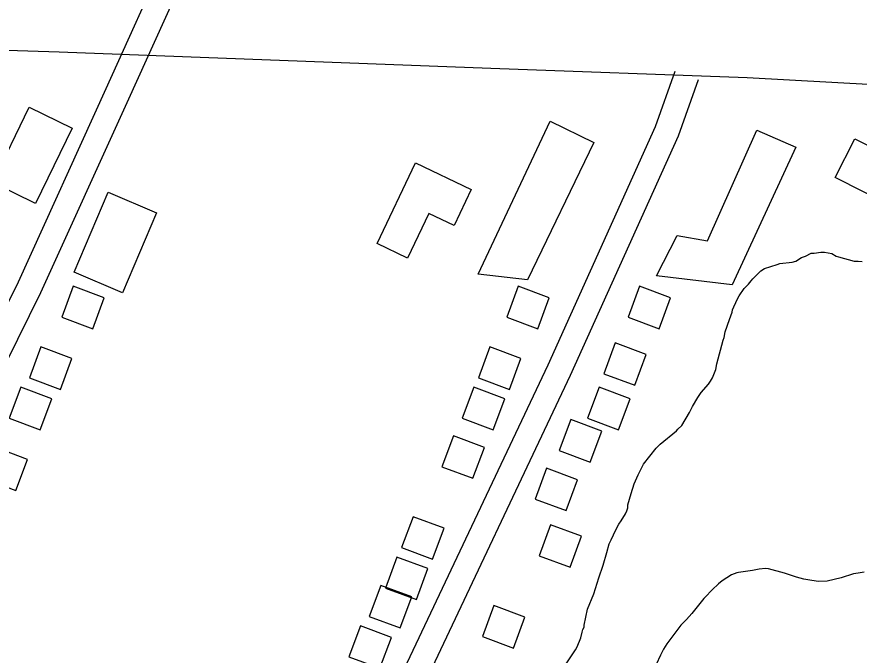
# Model space of a CAD drawing. Extents: x 3704301 to 3742427, y 506229 to 532009.
# Drawn here: x 3724729 to 3725748, y 524752 to 525525 of the extents above; entities that cross this region are included whole.
import ezdxf

# ---------------------------------------------------------------- set-up
doc = ezdxf.new("R2010")
doc.units = 0
for name, color, linetype in [('V-BLDG-OTLN', 7, 'Continuous'), ('V-ROAD-CNTR', 7, 'Continuous'), ('V-SITE-VEGE', 7, 'Continuous')]:
    doc.layers.add(name, color=color, linetype=linetype)

msp = doc.modelspace()

# ---------------------------------------------------------------- linework, layer by layer
at = {"layer": 'V-BLDG-OTLN'}
for points in [[(3724796.339, 525390.312), (3724751.722, 525299.093), (3724699.657, 525324.559), (3724744.274, 525415.778)], [(3725287.507, 525213.586), (3725374.531, 525398.844), (3725427.376, 525373.227), (3725347.353, 525206.746)], [(3725671.792, 525367.466), (3725594.639, 525200.806), (3725503.188, 525211.509), (3725528.17, 525260.519), (3725564.848, 525253.9), (3725624.5500000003, 525387.949)], [(3725787.9450000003, 525295.919), (3725719.387, 525330.514), (3725743.157, 525377.6190000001), (3725811.715, 525343.024)], [(3725165.166, 525250.613), (3725211.555, 525348.318), (3725279.0670000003, 525316.264), (3725258.3540000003, 525272.638), (3725227.731, 525287.178), (3725202.054, 525233.099)], [(3724898.345, 525287.8960000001), (3724856.954, 525191.014), (3724798.449, 525216.009), (3724839.84, 525312.8910000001)], [(3724797.5641163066, 525199.0552924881), (3724783.6141163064, 525161.5672924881), (3724821.1031163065, 525147.6172924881), (3724835.053116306, 525185.106292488)], [(3725335.9674438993, 525199.0552924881), (3725322.017443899, 525161.5672924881), (3725359.506443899, 525147.6172924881), (3725373.4564438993, 525185.106292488)], [(3725482.80471506, 525199.0552924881), (3725468.8547150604, 525161.5672924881), (3725506.3437150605, 525147.6172924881), (3725520.29371506, 525185.106292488)], [(3724758.407510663, 525125.636656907), (3724744.457510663, 525088.1486569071), (3724781.9465106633, 525074.1986569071), (3724795.896510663, 525111.6876569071)], [(3725301.7054139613, 525125.636656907), (3725287.7554139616, 525088.1486569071), (3725325.2444139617, 525074.1986569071), (3725339.1944139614, 525111.6876569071)], [(3725453.437260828, 525130.5312326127), (3725439.4872608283, 525093.0432326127), (3725476.9762608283, 525079.0932326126), (3725490.926260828, 525116.5822326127)], [(3724733.9346321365, 525076.6908998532), (3724719.9846321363, 525039.2028998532), (3724757.4736321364, 525025.2528998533), (3724771.4236321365, 525062.7418998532)], [(3725282.1271111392, 525076.6908998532), (3725268.1771111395, 525039.2028998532), (3725305.6661111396, 525025.2528998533), (3725319.6161111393, 525062.7418998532)], [(3725433.858958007, 525076.6908998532), (3725419.908958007, 525039.2028998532), (3725457.3979580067, 525025.2528998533), (3725471.347958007, 525062.7418998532)], [(3725399.5969280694, 525037.5342942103), (3725385.646928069, 525000.0462942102), (3725423.1359280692, 524986.0962942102), (3725437.085928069, 525023.5852942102)], [(3725257.654232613, 525017.9559913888), (3725243.7042326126, 524980.4679913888), (3725281.1932326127, 524966.5179913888), (3725295.143232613, 525004.0069913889)], [(3724704.5671779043, 525003.2722642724), (3724690.617177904, 524965.7842642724), (3724728.106177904, 524951.8342642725), (3724742.0561779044, 524989.3232642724)], [(3725370.229473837, 524978.7993857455), (3725356.279473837, 524941.3113857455), (3725393.768473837, 524927.3613857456), (3725407.718473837, 524964.8503857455)], [(3725208.708475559, 524920.0644772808), (3725194.758475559, 524882.5764772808), (3725232.247475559, 524868.6264772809), (3725246.1974755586, 524906.1154772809)], [(3725375.124049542, 524910.2753258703), (3725361.174049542, 524872.7873258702), (3725398.663049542, 524858.8373258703), (3725412.613049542, 524896.3263258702)], [(3725189.1301727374, 524871.118720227), (3725175.180172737, 524833.630720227), (3725212.6691727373, 524819.6807202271), (3725226.619172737, 524857.169720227)], [(3725169.5518699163, 524836.8566902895), (3725155.601869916, 524799.3686902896), (3725193.090869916, 524785.4186902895), (3725207.040869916, 524822.9076902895)], [(3725306.5999896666, 524812.3838117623), (3725292.6499896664, 524774.8958117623), (3725330.1389896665, 524760.9458117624), (3725344.0889896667, 524798.4348117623)], [(3725145.078991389, 524787.9109332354), (3725131.1289913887, 524750.4229332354), (3725168.617991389, 524736.4729332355), (3725182.567991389, 524773.9619332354)]]:
    msp.add_lwpolyline(points, close=True, dxfattribs=at)
at = {"layer": 'V-ROAD-CNTR'}
for points in [[(3725638.793683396, 527171.6316305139), (3725425.9871090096, 526717.4315389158), (3725352.2212565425, 526550.6978723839), (3725268.0834248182, 526377.2712192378), (3725167.8826252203, 526156.9496598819), (3725041.699877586, 525880.7692122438), (3724987.491986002, 525758.8244561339), (3724936.16308866, 525648.452676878), (3724913.3661342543, 525607.0597596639), (3724836.9692870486, 525437.9820978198), (3724730.8004993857, 525204.0795656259), (3724660.9366391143, 525063.0428476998), (3724544.9758710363, 524798.7123763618), (3724377.8122053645, 524444.7320843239), (3724186.45958807, 524033.68590641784), (3723999.475962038, 523631.3667110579), (3723814.28033243, 523232.5695086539), (3723675.0086109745, 522920.5181327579), (3723644.5626718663, 522853.17726743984), (3723634.3906922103, 522810.5683526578)], [(3725665.989629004, 527158.9706558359), (3725453.2910544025, 526704.9975637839), (3725379.443202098, 526538.077897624), (3725295.23737051, 526364.5112447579), (3725195.1805706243, 526144.5056847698), (3725069.049822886, 525868.4432368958), (3725014.801931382, 525746.404480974), (3724962.9350351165, 525634.8747040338), (3724940.2160805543, 525593.625786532), (3724864.2972323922, 525425.606122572), (3724757.9084451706, 525191.2175913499), (3724688.1285847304, 525050.3508730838), (3724572.2818164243, 524786.2784012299), (3724404.97415104, 524431.9961097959), (3724213.6615336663, 524021.03393172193), (3724026.6839076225, 523618.72673633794), (3723841.584277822, 523220.13753351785), (3723702.374556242, 522908.224157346), (3723673.0786148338, 522843.42728693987), (3723663.57063385, 522803.60236659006)], [(3725964.393032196, 525431.950109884), (3725612.9457350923, 525451.18707141), (3725302.73735551, 525462.7070483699), (3724780.2954003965, 525482.5880086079), (3724337.5002859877, 525496.5299807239), (3724094.922771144, 525505.6739624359)], [(3725525.2589104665, 525458.938055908), (3725501.5339579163, 525392.1341895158), (3725371.671217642, 525103.480766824), (3725190.5155799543, 524720.452532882), (3725064.0458328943, 524445.66408246), (3724888.665183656, 524061.110851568), (3724723.206514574, 523712.72654833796), (3724536.0188889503, 523298.7543762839), (3724418.220124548, 523054.998863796), (3724328.090304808, 522851.6212705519), (3724310.9193391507, 522785.411402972)], [(3725553.5288539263, 525448.8980759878), (3725529.393902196, 525380.9422119), (3725398.9131631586, 525090.91279196), (3725217.7015255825, 524707.7685582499), (3725091.319778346, 524433.1681074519), (3724915.86312926, 524048.45087688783), (3724750.4264601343, 523700.11057357), (3724563.196834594, 523286.04440170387), (3724445.446070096, 523042.39088901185), (3724356.512247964, 522841.71329036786), (3724339.9592810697, 522777.88141803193)]]:
    msp.add_lwpolyline(points, dxfattribs=at)
at = {"layer": 'V-SITE-VEGE'}
for points in [[(3725502.883, 525002.958), (3725507.714, 525007.908), (3725527.629, 525023.915), (3725529.235, 525026.108), (3725534.072, 525030.5160000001), (3725543.1180000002, 525046.39), (3725546.835, 525053.498), (3725553.223, 525064.449), (3725557.4990000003, 525070.48), (3725566.074, 525080.37), (3725568.745, 525084.206), (3725570.873, 525088.0380000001), (3725575.096, 525098.415), (3725576.1010000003, 525104.95), (3725583.9, 525133.854), (3725584.947, 525137.128), (3725586.4990000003, 525143.67), (3725591.7460000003, 525158.954), (3725594.9020000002, 525167.689), (3725595.412, 525170.4130000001), (3725596.995, 525174.236), (3725601.761, 525184.6190000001), (3725603.356, 525187.36), (3725609.228, 525196.127), (3725614.596, 525201.628), (3725617.811, 525205.4720000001), (3725619.951, 525208.2170000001), (3725623.7090000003, 525212.067), (3725629.62, 525217.576), (3725633.935, 525220.345), (3725641.5100000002, 525223.155), (3725649.092, 525225.422), (3725652.338, 525226.55), (3725667.536, 525228.3690000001), (3725671.87, 525229.506), (3725678.882, 525233.939), (3725683.752, 525235.629), (3725690.234, 525238.971), (3725694.039, 525239.0160000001), (3725702.1780000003, 525240.204), (3725706.524, 525240.258), (3725715.24, 525238.734), (3725720.715, 525235.539), (3725723.447, 525234.484), (3725742.532, 525229.282), (3725747.4250000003, 525229.344), (3725752.321, 525228.858)], [(3725393.037, 524740.715), (3725405.3170000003, 524758.801), (3725407.444, 524762.633), (3725411.657, 524773.555), (3725413.21, 524780.096), (3725414.256, 524783.371), (3725415.8510000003, 524786.107), (3725415.821, 524788.825), (3725419.935, 524807.8960000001), (3725427.316, 524826.469), (3725433.599, 524846.1140000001), (3725438.848, 524861.398), (3725443.0100000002, 524876.6680000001), (3725446.143, 524887.033), (3725448.259, 524891.95), (3725454.09, 524903.978), (3725457.807, 524911.091), (3725460.477, 524914.929), (3725465.806, 524923.6900000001), (3725467.396, 524926.973), (3725468.438, 524930.786), (3725468.3910000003, 524934.594), (3725472.573, 524948.235), (3725476.237, 524959.692), (3725480.994, 524970.622), (3725487.355, 524983.743), (3725502.883, 525002.958)], [(3725754.748, 524852.762), (3725747.154, 524851.582), (3725741.725, 524850.9720000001), (3725726.5700000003, 524845.893), (3725709.768, 524841.883), (3725698.899, 524841.7490000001), (3725686.3740000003, 524843.7710000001), (3725681.475, 524844.254), (3725672.7460000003, 524846.865), (3725658.0130000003, 524851.578), (3725638.926, 524856.78), (3725635.114, 524857.275), (3725627.514, 524856.638), (3725619.382, 524854.91), (3725602.561, 524852.528), (3725600.395, 524851.959), (3725593.898, 524849.708), (3725582.573, 524842.501), (3725578.272, 524838.645), (3725576.66, 524836.9940000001), (3725572.36, 524833.136), (3725560.551, 524821.034), (3725546.096, 524802.919), (3725539.661, 524795.776), (3725532.684, 524788.6240000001), (3725515.5640000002, 524766.129), (3725511.839, 524759.561), (3725508.122, 524752.451), (3725502.828, 524740.971)]]:
    msp.add_lwpolyline(points, dxfattribs=at)

doc.saveas('drawing.dxf')
